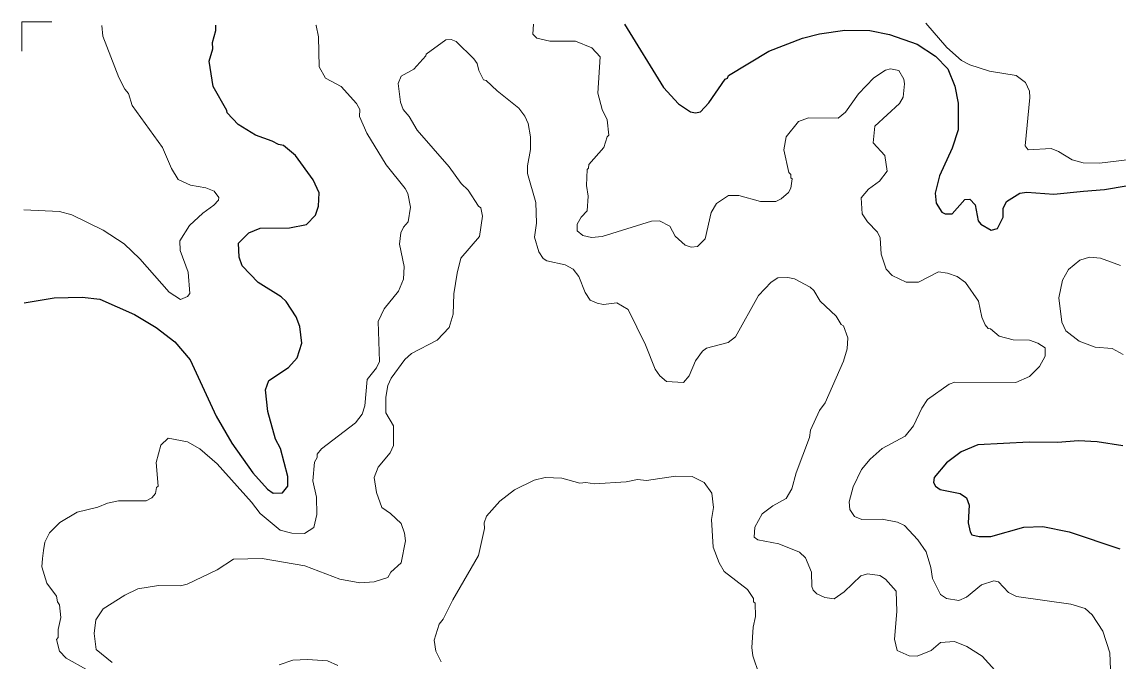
# Model space of a CAD drawing. Extents: x 447.8 to 473.9, y 7733.1 to 7760.8.
# Drawn here: x 447.775 to 450.044, y 7759.431 to 7760.754 of the extents above; entities that cross this region are included whole.
import ezdxf

# ---------------------------------------------------------------- set-up
doc = ezdxf.new("R2010")
doc.units = 0
doc.header["$LTSCALE"] = 0.032
for name, color, linetype, lineweight in [('1', 7, 'Continuous', 25), ('2', 7, 'Continuous', 13), ('63', 7, 'Continuous', 13)]:
    doc.layers.add(name, color=color, linetype=linetype, lineweight=lineweight)

msp = doc.modelspace()

# ---------------------------------------------------------------- linework, layer by layer
at = {"layer": '1'}
for points in [[(447.7795, 7760.1723), (447.8416, 7760.1827), (447.9, 7760.1843), (447.9365, 7760.1803), (448.0078, 7760.1483), (448.0528, 7760.1215), (448.0914, 7760.092), (448.1235, 7760.0545), (448.1771, 7759.938), (448.2097, 7759.8817), (448.2529, 7759.8207), (448.2835, 7759.787), (448.2949, 7759.7781), (448.3144, 7759.7788), (448.3251, 7759.7928), (448.3252, 7759.8132), (448.3099, 7759.8712), (448.2998, 7759.8899), (448.2837, 7759.9476), (448.2791, 7759.9926), (448.2861, 7760.0119), (448.3271, 7760.0388), (448.3447, 7760.0588), (448.3541, 7760.089), (448.3502, 7760.1239), (448.343, 7760.1433), (448.322, 7760.1755), (448.3116, 7760.1852), (448.2641, 7760.2144), (448.2306, 7760.249), (448.2244, 7760.2673), (448.2235, 7760.2963), (448.2449, 7760.3179), (448.268, 7760.3269), (448.3286, 7760.328), (448.3642, 7760.335), (448.3825, 7760.3544), (448.3887, 7760.3731), (448.3903, 7760.4001), (448.3781, 7760.427), (448.3413, 7760.4777), (448.3164, 7760.4985), (448.3061, 7760.5003), (448.2933, 7760.5077), (448.2584, 7760.5196), (448.2229, 7760.5417), (448.1998, 7760.5659), (448.1992, 7760.571), (448.1707, 7760.6209), (448.1626, 7760.673), (448.1705, 7760.6985), (448.1698, 7760.7115), (448.1761, 7760.7367), (448.1766, 7760.7474)], [(449.0226, 7760.7499), (449.103, 7760.6186), (449.1344, 7760.5849), (449.1589, 7760.5684), (449.1693, 7760.566), (449.1794, 7760.568), (449.1972, 7760.5865), (449.2308, 7760.6361), (449.2357, 7760.6382), (449.2374, 7760.6433), (449.3209, 7760.6939), (449.3905, 7760.7206), (449.4259, 7760.7294), (449.4784, 7760.7374), (449.5302, 7760.7367), (449.5705, 7760.7285), (449.6278, 7760.7086), (449.6658, 7760.6835), (449.6919, 7760.6573), (449.7063, 7760.6216), (449.7128, 7760.5864), (449.7127, 7760.5311), (449.7007, 7760.4931), (449.6743, 7760.4353), (449.6651, 7760.3994), (449.6673, 7760.3791), (449.6794, 7760.3606), (449.6859, 7760.3568), (449.7007, 7760.3569), (449.727, 7760.3868), (449.7368, 7760.387), (449.7481, 7760.3756), (449.7546, 7760.3427), (449.7596, 7760.3356), (449.781, 7760.3234), (449.7946, 7760.3265), (449.8064, 7760.35), (449.806, 7760.3682), (449.8127, 7760.3824), (449.8405, 7760.3996), (449.8554, 7760.4016), (449.9108, 7760.3977), (449.9721, 7760.4041), (450.0162, 7760.4073), (450.0604, 7760.4152)], [(450.054, 7759.8766), (450.0006, 7759.8847), (449.9623, 7759.8871), (449.9188, 7759.8832), (449.86, 7759.8838), (449.7538, 7759.8787), (449.7195, 7759.8639), (449.6891, 7759.8414), (449.6636, 7759.8107), (449.6617, 7759.8006), (449.6662, 7759.7927), (449.6757, 7759.7862), (449.7171, 7759.778), (449.7304, 7759.7688), (449.7359, 7759.7537), (449.7337, 7759.7167), (449.7376, 7759.6982), (449.7416, 7759.692), (449.7562, 7759.6883), (449.7809, 7759.6883), (449.8491, 7759.7082), (449.8879, 7759.709), (449.9428, 7759.6984), (450.0475, 7759.6634)]]:
    msp.add_lwpolyline(points, dxfattribs=at)
at = {"layer": '2'}
for points in [[(447.9401, 7760.7467), (447.9422, 7760.7251), (447.9756, 7760.6392), (447.9878, 7760.6151), (447.9957, 7760.606), (448.0034, 7760.5814), (448.0659, 7760.494), (448.0844, 7760.4508), (448.0982, 7760.4277), (448.1241, 7760.4161), (448.1558, 7760.4105), (448.1728, 7760.4036), (448.1825, 7760.3906), (448.1817, 7760.3849), (448.1725, 7760.3748), (448.1495, 7760.358), (448.1222, 7760.3324), (448.102, 7760.3012), (448.1025, 7760.2811), (448.1193, 7760.2362), (448.1224, 7760.192), (448.1177, 7760.1856), (448.1035, 7760.1798), (448.0798, 7760.195), (448.0188, 7760.264), (447.9864, 7760.295), (447.9431, 7760.3234), (447.8785, 7760.3547), (447.8528, 7760.3616), (447.7789, 7760.3655)], [(447.8173, 7759.6432), (447.8194, 7759.6597), (447.8224, 7759.6769), (447.8322, 7759.6959), (447.8537, 7759.7176), (447.8895, 7759.7388), (447.9321, 7759.7496), (447.9522, 7759.7579), (447.975, 7759.7627), (448.032, 7759.7627), (448.044, 7759.7685), (448.0516, 7759.7777), (448.0537, 7759.79), (448.0567, 7759.7929), (448.0528, 7759.8418), (448.0623, 7759.8779), (448.0778, 7759.8926), (448.1176, 7759.8846), (448.1436, 7759.8699), (448.1792, 7759.8392), (448.2505, 7759.7598), (448.2681, 7759.7366), (448.3097, 7759.7018), (448.3337, 7759.6958), (448.3597, 7759.6947), (448.3789, 7759.707), (448.3855, 7759.7344), (448.3846, 7759.7703), (448.3775, 7759.8042), (448.3806, 7759.8426), (448.3862, 7759.8521), (448.3858, 7759.8594), (448.3949, 7759.8699), (448.4656, 7759.9242), (448.4793, 7759.9419), (448.4848, 7759.9591), (448.4897, 7760.0141), (448.5089, 7760.0383), (448.5152, 7760.0509), (448.5121, 7760.1336), (448.5249, 7760.1601), (448.5547, 7760.1967), (448.5649, 7760.2217), (448.5665, 7760.2481), (448.5563, 7760.2938), (448.5596, 7760.3173), (448.5651, 7760.3296), (448.5744, 7760.3401), (448.5794, 7760.3705), (448.5737, 7760.399), (448.568, 7760.4097), (448.529, 7760.4583), (448.4887, 7760.5237), (448.474, 7760.5584), (448.4743, 7760.5728), (448.4673, 7760.5857), (448.4361, 7760.6204), (448.4035, 7760.6377), (448.3904, 7760.6616), (448.3886, 7760.7238), (448.3839, 7760.7472), (448.3837, 7760.748)], [(449.8603, 7760.0954), (449.8268, 7760.0958), (449.7979, 7760.1035), (449.7801, 7760.1185), (449.7753, 7760.1197), (449.7691, 7760.1267), (449.762, 7760.1429), (449.7549, 7760.176), (449.7283, 7760.2145), (449.7112, 7760.2269), (449.6906, 7760.2341), (449.6723, 7760.2365), (449.6307, 7760.2157), (449.6054, 7760.2157), (449.5762, 7760.229), (449.5638, 7760.2423), (449.5535, 7760.2731), (449.5516, 7760.3073), (449.5463, 7760.3188), (449.5255, 7760.3404), (449.514, 7760.3571), (449.5125, 7760.3901), (449.5276, 7760.408), (449.5499, 7760.4246), (449.5659, 7760.4454), (449.5611, 7760.478), (449.5367, 7760.5037), (449.5408, 7760.5385), (449.5914, 7760.5856), (449.599, 7760.5986), (449.6022, 7760.626), (449.6005, 7760.6359), (449.5902, 7760.6538), (449.573, 7760.6572), (449.5624, 7760.6542), (449.5386, 7760.6389), (449.507, 7760.6052), (449.4799, 7760.5678), (449.4648, 7760.5551), (449.4034, 7760.5555), (449.3826, 7760.5482), (449.3571, 7760.5161), (449.3522, 7760.4895), (449.3623, 7760.4426), (449.3665, 7760.4387), (449.3666, 7760.4315), (449.3697, 7760.4293), (449.3667, 7760.4103), (449.3617, 7760.4008), (449.3467, 7760.3879), (449.3357, 7760.3824), (449.3041, 7760.3824), (449.259, 7760.3952), (449.2378, 7760.3948), (449.2127, 7760.3783), (449.2014, 7760.3596), (449.1893, 7760.305), (449.1737, 7760.289), (449.16, 7760.2879), (449.1476, 7760.2923), (449.1271, 7760.3104), (449.1159, 7760.3313), (449.0948, 7760.3423), (449.0779, 7760.3415), (448.9758, 7760.31), (448.9538, 7760.3079), (448.9359, 7760.312), (448.9242, 7760.3216), (448.9241, 7760.3356), (448.9325, 7760.3501), (448.9447, 7760.363), (448.9473, 7760.3936), (448.9434, 7760.4153), (448.9449, 7760.449), (448.9481, 7760.4517), (448.9483, 7760.4592), (448.9793, 7760.4946), (448.9863, 7760.5163), (448.9897, 7760.5198), (448.9862, 7760.5519), (448.9763, 7760.5729), (448.9674, 7760.6068), (448.9721, 7760.6822), (448.9545, 7760.7006), (448.9208, 7760.7142), (448.8677, 7760.7143), (448.8409, 7760.7208), (448.8327, 7760.729), (448.8338, 7760.7494)], [(450.0684, 7760.4697), (450.0056, 7760.4618), (449.9715, 7760.4626), (449.9491, 7760.4686), (449.921, 7760.486), (449.9052, 7760.4922), (449.8581, 7760.4893), (449.8516, 7760.4977), (449.8611, 7760.5979), (449.8603, 7760.6111), (449.8522, 7760.6292), (449.8333, 7760.6436), (449.7775, 7760.6524), (449.7371, 7760.6653), (449.7199, 7760.6747), (449.6895, 7760.7014), (449.6462, 7760.7517)], [(448.7584, 7760.6114), (448.7359, 7760.633), (448.7305, 7760.6346), (448.7206, 7760.6539), (448.717, 7760.668), (448.7102, 7760.6779), (448.6736, 7760.7135), (448.6637, 7760.7183), (448.6528, 7760.7173), (448.6116, 7760.6876), (448.6112, 7760.6838), (448.5864, 7760.6562), (448.5601, 7760.6418), (448.5538, 7760.6265), (448.5585, 7760.588), (448.5642, 7760.5732), (448.5763, 7760.5584), (448.5928, 7760.5301), (448.6594, 7760.4541), (448.6841, 7760.4195), (448.6985, 7760.4058), (448.7202, 7760.3725), (448.7248, 7760.3693), (448.7285, 7760.3522), (448.7219, 7760.3097), (448.6836, 7760.2651), (448.6756, 7760.2337), (448.6693, 7760.1913), (448.6679, 7760.1488), (448.6594, 7760.1213), (448.6346, 7760.0952), (448.5814, 7760.0678), (448.5676, 7760.0555), (448.5396, 7760.0168), (448.5327, 7760.0014), (448.5281, 7759.9771), (448.5281, 7759.9445), (448.5442, 7759.9177), (448.5441, 7759.877), (448.5371, 7759.8619), (448.5124, 7759.8321), (448.5042, 7759.8109), (448.5088, 7759.78), (448.5199, 7759.7489), (448.538, 7759.7361), (448.56, 7759.7153), (448.5671, 7759.6954), (448.5688, 7759.6799), (448.5599, 7759.6344), (448.5388, 7759.6145), (448.5322, 7759.6037), (448.5044, 7759.5945), (448.4748, 7759.5929), (448.4332, 7759.6005), (448.3604, 7759.6279), (448.2723, 7759.6433), (448.2129, 7759.6418), (448.1789, 7759.6194), (448.1173, 7759.5896), (448.1035, 7759.5865), (448.058, 7759.5872), (448.0147, 7759.5799), (447.9881, 7759.5673), (447.9434, 7759.5386), (447.9277, 7759.5163), (447.9244, 7759.4878), (447.9285, 7759.4547), (447.9616, 7759.4276)], [(448.8279, 7760.4899), (448.8278, 7760.5162), (448.823, 7760.5443), (448.8161, 7760.5594), (448.8036, 7760.5757), (448.7584, 7760.6114)], [(449.8085, 7759.3907), (449.7628, 7759.4411), (449.7311, 7759.461), (449.7057, 7759.4709), (449.6767, 7759.469), (449.6572, 7759.4524), (449.6278, 7759.4406), (449.6115, 7759.4415), (449.5865, 7759.4525), (449.5814, 7759.4759), (449.5861, 7759.533), (449.5845, 7759.5757), (449.5623, 7759.6006), (449.5511, 7759.6078), (449.5253, 7759.6113), (449.5115, 7759.6075), (449.4768, 7759.5741), (449.4561, 7759.5595), (449.4367, 7759.562), (449.4201, 7759.5702), (449.4128, 7759.5774), (449.4098, 7759.5848), (449.4097, 7759.6148), (449.397, 7759.6441), (449.3845, 7759.6564), (449.3416, 7759.6735), (449.2984, 7759.6816), (449.2908, 7759.6874), (449.2923, 7759.7082), (449.3071, 7759.7353), (449.3291, 7759.7518), (449.357, 7759.767), (449.3686, 7759.7871), (449.3775, 7759.8205), (449.405, 7759.8934), (449.4072, 7759.9091), (449.426, 7759.9499), (449.4378, 7759.9656), (449.4754, 7760.0518), (449.4833, 7760.077), (449.4843, 7760.1), (449.4754, 7760.1249), (449.4709, 7760.1275), (449.4603, 7760.1451), (449.4273, 7760.1757), (449.4145, 7760.1978), (449.4066, 7760.2051), (449.3742, 7760.2221), (449.3601, 7760.2252), (449.3395, 7760.2244), (449.3261, 7760.2154), (449.2996, 7760.1878), (449.2523, 7760.1023), (449.2366, 7760.0907), (449.1918, 7760.0785), (449.1836, 7760.0726), (449.1695, 7760.0525), (449.1563, 7760.0214), (449.1441, 7760.0076), (449.109, 7760.0099), (449.0951, 7760.0214), (449.0857, 7760.0349), (449.0661, 7760.0855), (449.0301, 7760.159), (449.0063, 7760.1723), (448.9788, 7760.1693), (448.9657, 7760.1716), (448.9512, 7760.1784), (448.9406, 7760.1939), (448.9278, 7760.2273), (448.916, 7760.2421), (448.8997, 7760.251), (448.8616, 7760.2597), (448.8542, 7760.2641), (448.8447, 7760.2785), (448.8359, 7760.3083), (448.8399, 7760.3376), (448.8391, 7760.3807), (448.8215, 7760.4405), (448.8215, 7760.4564), (448.8279, 7760.4899)], [(450.0489, 7760.2496), (450.0075, 7760.2654), (449.985, 7760.2669), (449.965, 7760.261), (449.9413, 7760.2413), (449.9292, 7760.2193), (449.9213, 7760.1832), (449.9276, 7760.1327), (449.936, 7760.1145), (449.9635, 7760.0933), (449.9969, 7760.081), (450.0319, 7760.0777), (450.0546, 7760.0655)], [(449.8606, 7760.0203), (449.8811, 7760.0409), (449.8931, 7760.0621), (449.8931, 7760.0791), (449.8782, 7760.0889), (449.8603, 7760.0954)], [(450.0302, 7759.3611), (450.027, 7759.4477), (450.0125, 7759.4929), (449.9906, 7759.5266), (449.9756, 7759.5398), (449.9465, 7759.5488), (449.834, 7759.5642), (449.8174, 7759.5723), (449.7967, 7759.5945), (449.7871, 7759.5968), (449.7615, 7759.5883), (449.7304, 7759.5633), (449.7142, 7759.556), (449.6885, 7759.5605), (449.6767, 7759.5688), (449.6601, 7759.6013), (449.6567, 7759.6241), (449.6465, 7759.6572), (449.6298, 7759.6815), (449.602, 7759.7113), (449.5872, 7759.7184), (449.5557, 7759.7242), (449.5137, 7759.7236), (449.4984, 7759.7298), (449.4884, 7759.7447), (449.4876, 7759.7607), (449.4955, 7759.7914), (449.5128, 7759.8271), (449.5306, 7759.8491), (449.5556, 7759.871), (449.6033, 7759.8962), (449.6206, 7759.9175), (449.6376, 7759.9546), (449.6498, 7759.9721), (449.6946, 7760.004), (449.706, 7760.0082), (449.8326, 7760.0073), (449.8606, 7760.0203)], [(449.3009, 7759.4029), (449.288, 7759.4413), (449.2856, 7759.459), (449.2886, 7759.5011), (449.2935, 7759.5232), (449.2927, 7759.5508), (449.2896, 7759.553), (449.2895, 7759.5604), (449.2767, 7759.5792), (449.2285, 7759.6164), (449.2181, 7759.634), (449.2056, 7759.6667), (449.2023, 7759.7239), (449.2063, 7759.7486), (449.203, 7759.7785), (449.1869, 7759.8003), (449.1621, 7759.8132), (449.128, 7759.8133), (449.068, 7759.8045), (449.0491, 7759.8068), (449.0255, 7759.8019), (448.9599, 7759.798), (448.942, 7759.8005), (448.9298, 7759.7989), (448.8927, 7759.8091), (448.8583, 7759.8108), (448.8356, 7759.8051), (448.7948, 7759.7854), (448.7645, 7759.7619), (448.7365, 7759.7304), (448.7318, 7759.7172), (448.7323, 7759.7051), (448.7203, 7759.6494), (448.6669, 7759.5578), (448.6471, 7759.5173), (448.6388, 7759.507), (448.6283, 7759.4739), (448.6315, 7759.4509), (448.6429, 7759.4288)], [(447.8531, 7759.5468), (447.8484, 7759.553), (447.8466, 7759.5653), (447.8266, 7759.5923), (447.8163, 7759.6257), (447.8173, 7759.6432)], [(447.9084, 7759.4131), (447.8666, 7759.4369), (447.8531, 7759.4513), (447.8469, 7759.4755), (447.8499, 7759.4793), (447.85, 7759.4958), (447.8555, 7759.5208), (447.8531, 7759.5468)], [(448.3072, 7759.4229), (448.3357, 7759.4325), (448.3658, 7759.4341), (448.4075, 7759.4309), (448.4289, 7759.4214)]]:
    msp.add_lwpolyline(points, dxfattribs=at)
at = {"layer": '63'}
msp.add_lwpolyline([(447.8366, 7760.7544), (447.775, 7760.7544), (447.775, 7760.6937)], dxfattribs=at)

doc.saveas('drawing.dxf')
